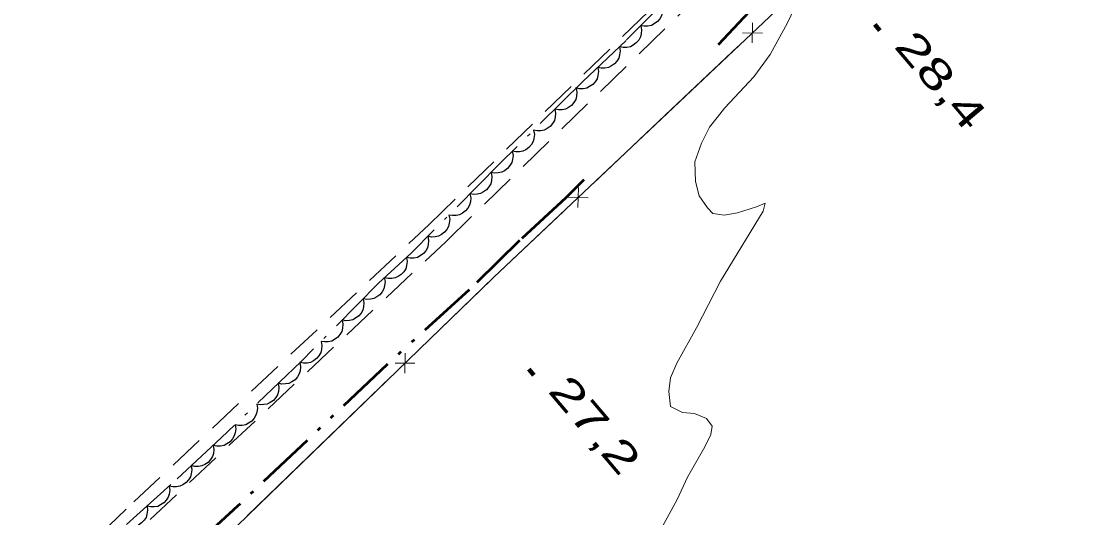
# Model space of a CAD drawing. Extents: x 386081 to 389416, y 5130568 to 5134082.
# Drawn here: x 388642.2 to 388747.8, y 5132158.6 to 5132208.3 of the extents above; entities that cross this region are included whole.
import ezdxf

# ---------------------------------------------------------------- set-up
doc = ezdxf.new("R2010")
doc.units = 0
doc.header["$LTSCALE"] = 1.2
for name, pattern in [('DASH_DOUBLE_DOT', [9.2, 5, -1.2, 0.3, -1.2, 0.3, -1.2]), ('DOT_DASHED', [7.7, 5, -1.2, 0.3, -1.2]), ('MEDIUM_DASHED', [4.5, 3, -1.5])]:
    doc.linetypes.add(name, pattern=pattern)
for name, color, linetype, lineweight in [('19', 7, 'Continuous', 13), ('2', 7, 'Continuous', 13), ('3', 7, 'Continuous', 140), ('37', 7, 'Continuous', 13), ('4', 7, 'DASH_DOUBLE_DOT', 53), ('44', 7, 'Continuous', 25)]:
    doc.layers.add(name, color=color, linetype=linetype, lineweight=lineweight)

msp = doc.modelspace()

# ---------------------------------------------------------------- linework, layer by layer
at = {"layer": '19', "linetype": 'MEDIUM_DASHED'}
for points in [[(388529.2, 5132040.97), (388562.89, 5132074.01), (388573.68, 5132084.09), (388599.86, 5132109.48), (388615.44, 5132124.19), (388630.64, 5132138.3), (388653.51, 5132160.18), (388683.1, 5132187.99), (388714.13, 5132218.15), (388727.16, 5132231.58), (388735.01, 5132239.44), (388752.76, 5132256.53)], [(388530.83, 5132039.21), (388564.55, 5132072.28), (388575.33, 5132082.36), (388587.96, 5132094.53), (388601.52, 5132107.75), (388617.08, 5132122.44), (388632.28, 5132136.57), (388655.16, 5132158.43), (388684.76, 5132186.25), (388715.83, 5132216.46), (388728.87, 5132229.88), (388736.7, 5132237.73), (388754.43, 5132254.8)]]:
    msp.add_lwpolyline(points, dxfattribs=at)
at = {"layer": '2'}
msp.add_lwpolyline([(388706.53, 5132157.86), (388707.92, 5132160.44), (388708.94, 5132162.66), (388710.69, 5132165.72), (388711.29, 5132166.93), (388711.41, 5132167.77), (388710.87, 5132168.55), (388709.67, 5132169.03), (388708.47, 5132169.15), (388707.27, 5132169.75), (388707.09, 5132171.25), (388707.27, 5132172.63), (388707.88, 5132174.08), (388709.86, 5132177.62), (388712.27, 5132182.3), (388716.54, 5132189.32), (388716.72, 5132190.1), (388715.88, 5132189.75), (388713.96, 5132189.15), (388712.64, 5132188.91), (388711.5, 5132189.09), (388710.96, 5132189.63), (388710.12, 5132190.83), (388709.76, 5132192.27), (388709.7, 5132194.26), (388710.37, 5132196.12), (388711.15, 5132197.74), (388712.71, 5132199.66), (388715.6, 5132202.78), (388717.22, 5132205), (388718.97, 5132208.18), (388719.93, 5132210.22)], dxfattribs=at)
at = {"layer": '3'}
for p, q in [((388727.71, 5132208.01), (388728.22, 5132207.4)), ((388693.06, 5132173.48), (388693.57, 5132172.87))]:
    msp.add_line(p, q, dxfattribs=at)
at = {"layer": '37'}
for p, q in [((388715.43, 5132206.16), (388715.48, 5132208.16)), ((388716.46, 5132207.13), (388714.46, 5132207.19)), ((388706.73, 5132198.92), (388714, 5132205.79)), ((388699.47, 5132192.05), (388706.73, 5132198.92)), ((388697.98, 5132189.68), (388698.04, 5132191.68)), ((388699.01, 5132190.65), (388697.01, 5132190.71)), ((388682.11, 5132175.48), (388689.29, 5132182.43)), ((388680.66, 5132173.09), (388680.69, 5132175.09)), ((388681.67, 5132174.07), (388679.67, 5132174.1)), ((388672.05, 5132165.74), (388679.24, 5132172.7)), ((388664.87, 5132158.78), (388672.05, 5132165.74))]:
    msp.add_line(p, q, dxfattribs=at)
for points in [[(388754.56, 5132062.94), (388743.17, 5132074.67), (388735.5, 5132082.44), (388729.86, 5132087.43), (388724.76, 5132090.28), (388716.62, 5132094.46), (388707.63, 5132097.91), (388699.4, 5132100.48), (388689.97, 5132103.88), (388682, 5132115.69), (388668.07, 5132137.75), (388658.51, 5132152.63), (388689.58, 5132182.71), (388717.75, 5132209.33), (388741.18, 5132232.01), (388757.21, 5132247.87)], [(388689.29, 5132182.43), (388689.58, 5132182.71), (388696.56, 5132189.31)]]:
    msp.add_lwpolyline(points, dxfattribs=at)
at = {"layer": '4'}
for points in [[(388712.05, 5132206.01), (388720.05, 5132214.51), (388723.84, 5132218.38), (388736.15, 5132230.3), (388739.21, 5132233.37), (388748.27, 5132241.99), (388755.55, 5132248.75), (388761.55, 5132254.63), (388766.88, 5132260.07), (388777.19, 5132269.88), (388787.31, 5132279.84), (388796.05, 5132288.26), (388796.79, 5132289.05), (388797.87, 5132290.48)], [(388698.59, 5132192.44), (388696.77, 5132190.65), (388692.14, 5132186.38), (388687.09, 5132181.42), (388678.87, 5132173.95), (388663.9, 5132159.76), (388659.07, 5132155.32), (388658.23, 5132154.8), (388657.55, 5132154.26), (388639.5, 5132136.73), (388614.18, 5132111.7), (388608.01, 5132105.82), (388594.76, 5132092.95), (388579.77, 5132078.71), (388566.69, 5132066.07), (388554.78, 5132054.23), (388550.76, 5132050.49), (388545.85, 5132045.63)]]:
    msp.add_lwpolyline(points, dxfattribs=at)
at = {"layer": '44', "linetype": 'DOT_DASHED', "lineweight": 13}
msp.add_lwpolyline([(388759.59, 5132261.29), (388744.33, 5132245.88), (388732.19, 5132234.72), (388723.39, 5132226.28), (388712.97, 5132216.07), (388707.08, 5132210.73), (388702.81, 5132206.41), (388698.48, 5132202.3), (388690.1, 5132194.01), (388681.29, 5132185.11), (388678.02, 5132182.09), (388670.27, 5132174.26), (388662.26, 5132166.59), (388657.23, 5132161.93), (388647.33, 5132153)], dxfattribs=at)
at = {"layer": '44'}
for points in [[(388706.38, 5132210.03), (388706.47, 5132209.62), (388706.43, 5132209.21), (388706.35, 5132208.89), (388706.17, 5132208.58), (388705.94, 5132208.3), (388705.63, 5132208.08), (388705.34, 5132207.92), (388705, 5132207.84), (388704.63, 5132207.83), (388704.27, 5132207.89)], [(388704.27, 5132207.89), (388704.36, 5132207.48), (388704.32, 5132207.08), (388704.24, 5132206.76), (388704.07, 5132206.45), (388703.83, 5132206.17), (388703.52, 5132205.94), (388703.24, 5132205.78), (388702.89, 5132205.71), (388702.52, 5132205.69), (388702.17, 5132205.76)], [(388702.15, 5132205.78), (388702.21, 5132205.37), (388702.16, 5132204.96), (388702.07, 5132204.65), (388701.89, 5132204.35), (388701.65, 5132204.07), (388701.33, 5132203.86), (388701.04, 5132203.7), (388700.69, 5132203.64), (388700.32, 5132203.64), (388699.97, 5132203.71)], [(388699.97, 5132203.71), (388700.04, 5132203.3), (388699.99, 5132202.9), (388699.9, 5132202.58), (388699.71, 5132202.28), (388699.47, 5132202), (388699.15, 5132201.79), (388698.86, 5132201.64), (388698.52, 5132201.58), (388698.15, 5132201.57), (388697.79, 5132201.65)], [(388697.81, 5132201.63), (388697.88, 5132201.22), (388697.84, 5132200.82), (388697.76, 5132200.5), (388697.58, 5132200.2), (388697.34, 5132199.91), (388697.03, 5132199.69), (388696.74, 5132199.54), (388696.4, 5132199.47), (388696.03, 5132199.46), (388695.67, 5132199.52)], [(388695.67, 5132199.52), (388695.75, 5132199.11), (388695.71, 5132198.71), (388695.63, 5132198.39), (388695.45, 5132198.09), (388695.21, 5132197.8), (388694.9, 5132197.58), (388694.61, 5132197.43), (388694.27, 5132197.36), (388693.9, 5132197.35), (388693.54, 5132197.41)], [(388693.54, 5132197.41), (388693.62, 5132197), (388693.57, 5132196.6), (388693.49, 5132196.28), (388693.32, 5132195.98), (388693.08, 5132195.69), (388692.76, 5132195.47), (388692.48, 5132195.32), (388692.13, 5132195.25), (388691.76, 5132195.24), (388691.41, 5132195.31)], [(388691.41, 5132195.31), (388691.49, 5132194.89), (388691.44, 5132194.49), (388691.36, 5132194.17), (388691.18, 5132193.87), (388690.94, 5132193.59), (388690.63, 5132193.36), (388690.35, 5132193.21), (388690, 5132193.14), (388689.63, 5132193.13), (388689.28, 5132193.2)], [(388689.29, 5132193.19), (388689.37, 5132192.78), (388689.33, 5132192.37), (388689.25, 5132192.05), (388689.07, 5132191.75), (388688.84, 5132191.46), (388688.53, 5132191.24), (388688.24, 5132191.08), (388687.9, 5132191), (388687.53, 5132190.99), (388687.17, 5132191.05)], [(388687.17, 5132191.05), (388687.26, 5132190.64), (388687.22, 5132190.24), (388687.14, 5132189.92), (388686.96, 5132189.61), (388686.73, 5132189.33), (388686.42, 5132189.11), (388686.13, 5132188.94), (388685.79, 5132188.87), (388685.42, 5132188.86), (388685.06, 5132188.92)], [(388685.06, 5132188.92), (388685.15, 5132188.51), (388685.1, 5132188.11), (388685.03, 5132187.79), (388684.85, 5132187.48), (388684.62, 5132187.2), (388684.31, 5132186.97), (388684.02, 5132186.81), (388683.68, 5132186.74), (388683.31, 5132186.72), (388682.95, 5132186.79)], [(388682.95, 5132186.79), (388683.03, 5132186.38), (388682.99, 5132185.98), (388682.92, 5132185.65), (388682.74, 5132185.35), (388682.51, 5132185.07), (388682.2, 5132184.84), (388681.91, 5132184.68), (388681.57, 5132184.61), (388681.2, 5132184.59), (388680.84, 5132184.66)], [(388680.82, 5132184.68), (388680.89, 5132184.27), (388680.83, 5132183.86), (388680.74, 5132183.55), (388680.55, 5132183.25), (388680.3, 5132182.98), (388679.98, 5132182.77), (388679.69, 5132182.62), (388679.34, 5132182.56), (388678.97, 5132182.56), (388678.62, 5132182.64)], [(388678.59, 5132182.67), (388678.68, 5132182.26), (388678.63, 5132181.86), (388678.56, 5132181.53), (388678.38, 5132181.23), (388678.15, 5132180.94), (388677.84, 5132180.72), (388677.55, 5132180.56), (388677.21, 5132180.49), (388676.84, 5132180.47), (388676.48, 5132180.54)], [(388676.48, 5132180.54), (388676.56, 5132180.13), (388676.52, 5132179.72), (388676.45, 5132179.4), (388676.27, 5132179.1), (388676.04, 5132178.81), (388675.73, 5132178.59), (388675.44, 5132178.43), (388675.1, 5132178.36), (388674.73, 5132178.34), (388674.37, 5132178.41)], [(388674.37, 5132178.41), (388674.45, 5132178), (388674.41, 5132177.59), (388674.34, 5132177.27), (388674.16, 5132176.96), (388673.93, 5132176.68), (388673.62, 5132176.46), (388673.33, 5132176.3), (388672.99, 5132176.22), (388672.62, 5132176.21), (388672.26, 5132176.27)], [(388672.26, 5132176.27), (388672.34, 5132175.86), (388672.3, 5132175.46), (388672.23, 5132175.14), (388672.05, 5132174.83), (388671.82, 5132174.55), (388671.5, 5132174.32), (388671.22, 5132174.16), (388670.88, 5132174.09), (388670.51, 5132174.07), (388670.15, 5132174.14)], [(388670.15, 5132174.14), (388670.22, 5132173.73), (388670.17, 5132173.33), (388670.08, 5132173.01), (388669.9, 5132172.71), (388669.66, 5132172.43), (388669.34, 5132172.22), (388669.05, 5132172.06), (388668.71, 5132172), (388668.33, 5132171.99), (388667.98, 5132172.07)], [(388667.98, 5132172.07), (388668.05, 5132171.66), (388668, 5132171.25), (388667.92, 5132170.93), (388667.73, 5132170.63), (388667.49, 5132170.36), (388667.17, 5132170.14), (388666.88, 5132169.99), (388666.54, 5132169.93), (388666.17, 5132169.92), (388665.82, 5132169.99)], [(388665.82, 5132169.99), (388665.89, 5132169.58), (388665.83, 5132169.18), (388665.75, 5132168.86), (388665.57, 5132168.56), (388665.32, 5132168.28), (388665.01, 5132168.07), (388664.72, 5132167.91), (388664.37, 5132167.85), (388664, 5132167.84), (388663.65, 5132167.92)], [(388663.65, 5132167.92), (388663.72, 5132167.51), (388663.67, 5132167.1), (388663.58, 5132166.79), (388663.4, 5132166.49), (388663.16, 5132166.21), (388662.84, 5132165.99), (388662.55, 5132165.84), (388662.2, 5132165.78), (388661.83, 5132165.77), (388661.48, 5132165.84)], [(388661.47, 5132165.86), (388661.53, 5132165.45), (388661.48, 5132165.04), (388661.39, 5132164.72), (388661.2, 5132164.43), (388660.95, 5132164.15), (388660.63, 5132163.94), (388660.34, 5132163.8), (388659.99, 5132163.74), (388659.62, 5132163.74), (388659.27, 5132163.82)], [(388659.27, 5132163.82), (388659.33, 5132163.41), (388659.27, 5132163), (388659.18, 5132162.69), (388659, 5132162.39), (388658.75, 5132162.12), (388658.43, 5132161.91), (388658.14, 5132161.76), (388657.79, 5132161.7), (388657.42, 5132161.7), (388657.07, 5132161.78)], [(388657.07, 5132161.78), (388657.12, 5132161.37), (388657.06, 5132160.97), (388656.97, 5132160.65), (388656.77, 5132160.36), (388656.52, 5132160.09), (388656.2, 5132159.88), (388655.91, 5132159.73), (388655.56, 5132159.68), (388655.19, 5132159.69), (388654.84, 5132159.77)], [(388654.84, 5132159.77), (388654.9, 5132159.36), (388654.83, 5132158.96), (388654.74, 5132158.64), (388654.55, 5132158.35), (388654.3, 5132158.08), (388653.97, 5132157.87), (388653.68, 5132157.73), (388653.33, 5132157.67), (388652.96, 5132157.68), (388652.61, 5132157.76)]]:
    msp.add_lwpolyline(points, dxfattribs=at)

# ---------------------------------------------------------------- texts
at = {"layer": '3', "width": 1.45}
for s, p in [('28,4   ', (388729.54, 5132205.79)), ('27,2   ', (388694.89, 5132171.26))]:
    msp.add_text(s, height=3, rotation=310.294, dxfattribs=at).set_placement(p)

doc.saveas('drawing.dxf')
